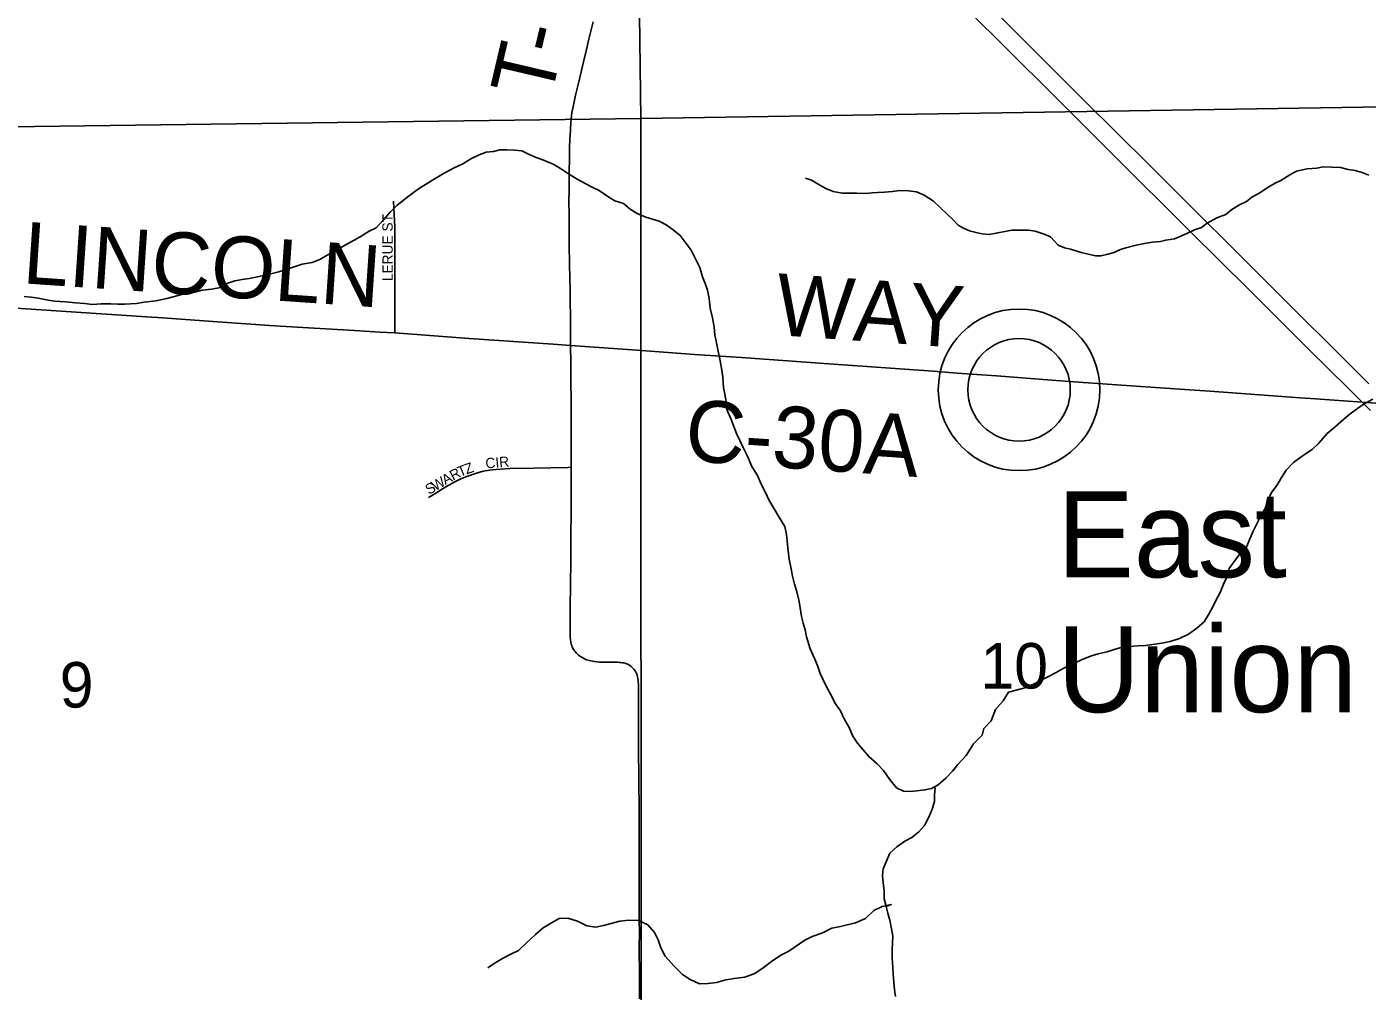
# Model space of a CAD drawing. Extents: x 1985906 to 2360102, y 891258 to 1222054.
# Drawn here: x 2152695 to 2159209, y 1016203 to 1020891 of the extents above; entities that cross this region are included whole.
import ezdxf

# ---------------------------------------------------------------- set-up
doc = ezdxf.new("R2010")
doc.units = 0
for name, color, linetype in [('GM_X_County_Road', 7, 'Continuous'), ('GM_X_County_Road_Text', 7, 'Continuous'), ('GM_X_Minor_River', 7, 'Continuous'), ('GM_X_Section', 7, 'Continuous'), ('GM_X_Section_Text', 7, 'Continuous'), ('GM_X_Township_Road', 7, 'Continuous'), ('GM_X_Township_Road_Text', 7, 'Continuous'), ('GM_X_Township_Subdivision', 7, 'Continuous'), ('GM_X_Township_Subdivision_Text', 7, 'Continuous'), ('GM_X_Unincorporated', 7, 'Continuous'), ('GM_X_Unincorporated_Location', 7, 'Continuous'), ('GM_X_Unincorporated_Text', 7, 'Continuous'), ('GM_X_US_Route', 7, 'Continuous')]:
    doc.layers.add(name, color=color, linetype=linetype)

msp = doc.modelspace()

# ---------------------------------------------------------------- linework, layer by layer
at = {"layer": 'GM_X_County_Road'}
for points in [[(2152075.2, 1019560.4), (2152248.6, 1019549.3), (2152543.3, 1019530.1), (2152838, 1019510.5), (2153301.4, 1019479.2)], [(2153301.4, 1019479.2), (2153330.8, 1019477.6)], [(2153330.8, 1019477.6), (2153623.8, 1019457.2), (2153874.7, 1019439.5), (2154036.4, 1019429.7), (2154287.8, 1019414.1), (2154409.8, 1019406.8), (2154482.6, 1019402.5)], [(2154482.6, 1019402.5), (2154845.1, 1019375.9), (2155253.4, 1019348.3), (2155336.9, 1019342.4)], [(2155336.9, 1019342.4), (2155661.8, 1019319.6), (2155939.4, 1019298.7), (2156168.2, 1019283.3), (2156593, 1019252.9), (2157099.4, 1019217), (2157216.5, 1019207.7), (2157407.4, 1019195), (2157676.3, 1019173.5), (2157828.9, 1019161.6), (2157924.3, 1019155)], [(2155340.1, 1018749.6), (2155340.1, 1018777.7), (2155340.3, 1018902.1), (2155340.5, 1019013.9), (2155340, 1019081.2), (2155339.4, 1019164.3), (2155338.9, 1019218), (2155338.5, 1019256.1), (2155336.9, 1019342.4)], [(2157924.3, 1019155), (2157967.6, 1019152), (2158298.2, 1019129.3), (2158444.5, 1019119.7), (2158883.1, 1019088), (2158957.4, 1019082.8)], [(2158957.4, 1019082.8), (2159162.2, 1019068.6), (2159184.7, 1019067), (2159294.7, 1019058.9)], [(2155672.9, 1016166), (2155672.2, 1016252.1), (2155671.9, 1016308.3), (2155671.6, 1016386.7), (2155671.7, 1016438.7), (2155671.8, 1016462.2), (2155671.8, 1016503), (2155671.7, 1016535), (2155671.6, 1016576.3), (2155671.5, 1016613.2), (2155670.7, 1016860.4), (2155670.7, 1016921.6), (2155670.6, 1016976.7), (2155670.5, 1017024.8), (2155670.4, 1017085.8), (2155670.2, 1017125.2), (2155670, 1017187), (2155669.2, 1017249.5), (2155668.6, 1017296.9), (2155668.4, 1017323.5), (2155668.1, 1017365.9), (2155667.9, 1017393.6), (2155667.8, 1017418.3), (2155667.7, 1017436.6), (2155667.7, 1017459.5), (2155667.5, 1017517), (2155667.5, 1017538.8), (2155667.3, 1017585.8), (2155667.3, 1017617.2), (2155667.2, 1017645.7), (2155667, 1017668), (2155666.9, 1017683.1), (2155666.9, 1017695.3), (2155666.5, 1017705.8), (2155665.8, 1017714.6), (2155664.2, 1017723.9), (2155663.2, 1017729.2), (2155660.5, 1017740.4), (2155657.9, 1017746.9), (2155655, 1017753.7), (2155650.7, 1017761), (2155645.5, 1017768.2), (2155639.3, 1017775.2), (2155631.8, 1017781.7), (2155623.4, 1017787.9), (2155615.9, 1017792.1), (2155609.5, 1017794.8), (2155602.8, 1017797.1), (2155595.5, 1017798.8), (2155588.7, 1017799.9), (2155582.3, 1017800.6), (2155575.7, 1017801.2), (2155566, 1017801.8), (2155552.8, 1017802.1), (2155531.9, 1017802.6), (2155500.3, 1017802.4), (2155477.5, 1017803.3), (2155464.6, 1017804.1), (2155454.1, 1017805.1), (2155444.2, 1017806.7), (2155436.3, 1017808.3), (2155429, 1017810.3), (2155415.7, 1017814.7), (2155405.1, 1017819.1), (2155397, 1017823.2), (2155389.3, 1017827.8), (2155382.6, 1017832.4), (2155376.3, 1017837.2), (2155370.5, 1017842.2), (2155364.4, 1017848.1), (2155359.2, 1017854.3), (2155355, 1017859.8), (2155349.3, 1017869.2), (2155345.9, 1017876.8), (2155343.1, 1017883.2), (2155340.7, 1017890.5), (2155338.6, 1017899.9), (2155336.8, 1017912.6), (2155336, 1017922.2), (2155335.8, 1017931.6), (2155335.5, 1017943), (2155335.5, 1017992.7), (2155336, 1018053.9), (2155337.4, 1018192.6), (2155338.2, 1018281.3), (2155339.2, 1018392.6), (2155339.8, 1018557.1), (2155339.9, 1018623.7), (2155340.1, 1018749.6)]]:
    msp.add_lwpolyline(points, dxfattribs=at)
at = {"layer": 'GM_X_Minor_River'}
for points in [[(2156435.8, 1018150.3), (2156425.7, 1018182.4), (2156415.6, 1018220.6), (2156409.5, 1018256.7), (2156399.4, 1018302.8), (2156395.3, 1018343), (2156391.2, 1018375.1), (2156387.1, 1018423.3), (2156379.1, 1018461.4), (2156348.9, 1018511.5), (2156326.8, 1018547.6), (2156300.7, 1018591.7), (2156284.7, 1018627.8), (2156264.6, 1018667.9), (2156246.5, 1018710.1), (2156218.3, 1018754.2), (2156196.2, 1018806.3), (2156176.1, 1018846.4), (2156144, 1018914.6), (2156117.8, 1018982.8), (2156097.7, 1019031), (2156093.6, 1019067.1), (2156087.5, 1019105.2), (2156081.5, 1019137.3), (2156077.3, 1019187.5), (2156073.3, 1019221.6), (2156065.2, 1019267.8), (2156053, 1019322), (2156047, 1019354.1), (2156038.9, 1019394.2), (2156034.8, 1019430.4), (2156026.7, 1019476.5), (2156016.6, 1019522.7), (2156010.5, 1019570.8), (2156002.4, 1019611), (2155992.3, 1019643.1), (2155978.2, 1019675.2), (2155966.1, 1019721.3), (2155923.9, 1019805.5), (2155893.8, 1019843.6), (2155869.8, 1019875.7), (2155835.7, 1019903.7), (2155801.6, 1019927.7), (2155767.6, 1019945.7), (2155703.5, 1019965.7), (2155661.4, 1019983.6), (2155627.4, 1020003.6), (2155595.3, 1020031.7), (2155553.3, 1020045.6), (2155519.2, 1020065.6), (2155477.1, 1020095.6), (2155445.1, 1020109.6), (2155411, 1020127.6), (2155369, 1020149.6), (2155322.9, 1020179.6), (2155288.8, 1020201.6), (2155256.7, 1020221.6), (2155202.7, 1020243.6), (2155170.6, 1020255.5), (2155132.6, 1020271.5), (2155100.5, 1020287.5), (2155066.5, 1020291.4), (2155028.5, 1020293.3), (2154994.5, 1020293.3), (2154962.5, 1020285.2), (2154926.5, 1020281.1), (2154892.5, 1020268.9), (2154856.5, 1020250.8), (2154814.6, 1020224.6), (2154768.6, 1020204.4), (2154726.6, 1020180.2), (2154678.7, 1020154), (2154640.7, 1020129.8), (2154608.7, 1020109.7), (2154574.8, 1020085.5), (2154540.8, 1020059.3), (2154494.9, 1020023), (2154462.9, 1019990.8), (2154427, 1019950.6), (2154393.1, 1019914.4), (2154359.1, 1019898.2), (2154315.1, 1019870), (2154253.2, 1019835.8), (2154195.2, 1019803.5), (2154155.2, 1019781.3), (2154119.3, 1019759.2), (2154081.3, 1019745), (2154033.3, 1019736.9), (2153969.3, 1019716.6), (2153919.3, 1019700.4), (2153867.3, 1019686.3), (2153815.3, 1019676.1), (2153775.3, 1019668), (2153741.3, 1019661.9), (2153705.3, 1019655.8), (2153667.3, 1019643.6), (2153635.4, 1019623.5), (2153593.4, 1019615.3), (2153547.4, 1019611.2), (2153511.4, 1019601.1), (2153475.4, 1019597)], [(2159217.2, 1020169.1), (2159185, 1020182.9), (2159150.8, 1020192.6), (2159116.6, 1020196.4), (2159080.4, 1020206.1), (2158996, 1020209.4), (2158964, 1020203.2), (2158917.8, 1020200.8), (2158865.7, 1020188.3), (2158833.7, 1020172), (2158789.8, 1020143.5), (2158761.8, 1020131.2), (2158731.8, 1020112.9), (2158683.9, 1020082.4), (2158647.9, 1020062.1), (2158622, 1020041.8), (2158588, 1020025.4), (2158552.1, 1020003.1), (2158522.1, 1019978.7), (2158478.1, 1019962.3), (2158432.2, 1019935.8), (2158404.2, 1019915.5), (2158370.2, 1019903.2), (2158336.2, 1019886.9), (2158304.2, 1019872.5), (2158272.2, 1019860.2), (2158230.1, 1019853.9), (2158204, 1019847.7), (2158165.9, 1019843.3), (2158135.8, 1019839.1), (2158085.7, 1019828.6), (2158035.6, 1019816.2), (2158005.6, 1019805.9), (2157979.6, 1019793.6), (2157941.5, 1019783.3), (2157915.5, 1019777), (2157889.4, 1019776.8), (2157847.2, 1019786.5), (2157819, 1019794.3), (2157766.6, 1019810), (2157738.5, 1019815.8), (2157708.2, 1019829.6), (2157669.8, 1019869.4), (2157639.5, 1019883.2), (2157595.2, 1019896.9), (2157563.1, 1019902.7), (2157482.8, 1019902), (2157456.7, 1019897.8), (2157406.6, 1019887.4), (2157372.5, 1019881.1), (2157338.4, 1019884.8), (2157308.2, 1019890.6), (2157276, 1019898.4), (2157247.8, 1019912.2), (2157221.6, 1019926), (2157195.2, 1019953.9), (2157168.9, 1019977.8), (2157102.1, 1020043.5), (2157055.7, 1020073.2), (2157019.4, 1020089), (2156979.2, 1020092.7), (2156937, 1020094.4), (2156902.9, 1020090.1), (2156862.8, 1020087.7), (2156830.7, 1020085.5), (2156802.6, 1020083.2), (2156770.5, 1020081), (2156728.3, 1020082.6), (2156658.1, 1020082.1), (2156613.8, 1020089.7), (2156577.6, 1020105.5), (2156549.3, 1020121.3), (2156509, 1020145.1), (2156478.8, 1020154.9)], [(2153475.4, 1019597), (2153423.4, 1019582.8), (2153375.4, 1019570.7), (2153321.4, 1019558.5), (2153265.4, 1019552.3), (2153227.4, 1019546.2), (2153169.4, 1019542.1), (2153137.3, 1019542), (2153103.3, 1019543.9), (2153055.3, 1019543.8), (2153013.3, 1019541.7), (2152975.3, 1019545.6), (2152931.3, 1019549.5), (2152883.2, 1019553.4), (2152831.2, 1019557.3), (2152799.2, 1019561.3), (2152749.1, 1019571.2), (2152715.1, 1019577.2), (2152681.1, 1019579.1)], [(2159237, 1019080.5), (2159195, 1019058.3), (2159163, 1019036.1), (2159127.1, 1019009.9), (2159095.1, 1018983.8), (2159055.2, 1018947.5), (2159015.2, 1018913.3), (2158973.3, 1018865), (2158941.4, 1018836.8), (2158899.4, 1018808.6), (2158851.5, 1018772.4), (2158815.5, 1018736.2), (2158793.6, 1018700), (2158769.7, 1018661.8), (2158743.7, 1018627.6), (2158727.8, 1018591.4), (2158713.9, 1018549.2), (2158693.9, 1018517), (2158674, 1018478.8), (2158656.1, 1018442.7), (2158638.2, 1018402.4), (2158622.3, 1018362.3), (2158588.3, 1018326), (2158562.4, 1018291.8), (2158538.4, 1018257.7), (2158526.5, 1018215.5), (2158510.6, 1018181.3), (2158494.7, 1018141.1), (2158474.7, 1018104.9), (2158458.8, 1018070.8), (2158440.9, 1018038.6), (2158417, 1017998.4), (2158381, 1017968.2), (2158341.1, 1017937.9), (2158297.1, 1017917.8), (2158251.1, 1017903.6), (2158211.1, 1017895.5), (2158177.1, 1017889.4), (2158131.1, 1017883.3), (2158095.1, 1017881.2), (2158051.1, 1017879.1), (2158019.1, 1017875), (2157979.1, 1017864.8), (2157945.1, 1017852.7), (2157901.1, 1017842.6), (2157865.1, 1017832.4), (2157821.1, 1017814.3), (2157765.1, 1017788), (2157731.2, 1017771.9), (2157697.2, 1017751.7), (2157661.2, 1017733.6), (2157627.2, 1017717.4), (2157587.3, 1017695.3), (2157551.3, 1017679.1), (2157503.3, 1017667), (2157465.3, 1017656.8), (2157439.4, 1017614.6), (2157403.4, 1017572.4), (2157381.5, 1017518.1), (2157345.6, 1017479.9), (2157337.7, 1017447.7), (2157295.8, 1017405.5), (2157259.9, 1017349.2), (2157219.9, 1017304.9), (2157194, 1017272.7), (2157162.1, 1017238.5), (2157124.1, 1017206.3), (2157092.1, 1017188.2), (2157060.1, 1017182), (2157020.1, 1017177.9), (2156988.1, 1017173.8), (2156956.1, 1017175.8), (2156922.1, 1017191.8), (2156887.9, 1017233.8), (2156857.8, 1017275.9), (2156827.8, 1017308), (2156787.7, 1017344), (2156731.5, 1017408.2), (2156709.4, 1017442.2), (2156689.3, 1017488.4), (2156667.2, 1017526.5), (2156649.1, 1017566.6), (2156625, 1017600.7), (2156598.9, 1017650.8), (2156576.8, 1017692.9), (2156550.7, 1017747), (2156538.6, 1017781.2), (2156524.5, 1017817.3), (2156502.4, 1017867.4), (2156484.3, 1017925.6), (2156478.2, 1017959.7), (2156468.1, 1017991.8), (2156460, 1018023.9), (2156447.9, 1018098.2), (2156435.8, 1018150.3)], [(2157106.6, 1017196.4), (2157110.1, 1017190.2), (2157106.2, 1017158.1), (2157106.3, 1017125.9), (2157094.4, 1017087.8), (2157078.4, 1017049.6), (2157058.5, 1017009.4), (2157030.6, 1016977.2), (2156996.6, 1016951), (2156962.6, 1016932.9), (2156922.7, 1016904.7), (2156888.7, 1016874.4), (2156870.8, 1016832.3), (2156856.9, 1016798.1), (2156853, 1016766), (2156857, 1016731.8), (2156861.1, 1016691.7), (2156861.2, 1016651.5), (2156871.3, 1016615.4), (2156879.4, 1016583.3), (2156889.4, 1016549.2), (2156897.5, 1016507.1), (2156903.6, 1016470.9), (2156899.8, 1016406.7), (2156899.8, 1016364.5), (2156903.9, 1016318.3), (2156906, 1016286.2), (2156908.1, 1016246.1), (2156912.2, 1016211.9), (2156916.3, 1016177.8)], [(2156871.2, 1016615.7), (2156896.1, 1016624.7), (2156852.1, 1016614.3), (2156812.1, 1016595.9), (2156770.2, 1016557.4), (2156722.2, 1016534.9), (2156650.1, 1016518.3), (2156608, 1016509.9), (2156558, 1016485.4), (2156512, 1016469), (2156476, 1016450.6), (2156398.1, 1016397.8), (2156362.2, 1016379.4), (2156320.2, 1016353), (2156274.3, 1016316.5), (2156232.4, 1016290), (2156184.4, 1016271.6), (2156132.2, 1016265.1), (2156092.1, 1016258.8), (2156046.1, 1016246.4), (2156005.9, 1016240), (2155963.8, 1016239.7), (2155919.5, 1016259.4), (2155881.1, 1016285.2), (2155838.6, 1016327), (2155798, 1016372.8), (2155775.6, 1016414.8), (2155763.2, 1016452.9), (2155744.8, 1016488.9), (2155712.4, 1016526.7), (2155668.1, 1016546.5), (2155619.9, 1016548.1), (2155577.7, 1016543.7), (2155497.6, 1016523), (2155459.5, 1016514.7), (2155417.3, 1016520.3), (2155370.9, 1016544), (2155324.6, 1016557.7), (2155282.5, 1016557.4), (2155244.5, 1016535), (2155204.6, 1016510.6), (2155166.7, 1016478.2), (2155124.9, 1016439.7), (2155085, 1016401.2), (2155047.1, 1016382.8), (2155007.1, 1016362.4), (2154971.1, 1016342), (2154935.2, 1016317.7)]]:
    msp.add_lwpolyline(points, dxfattribs=at)
at = {"layer": 'GM_X_Section'}
for points in [[(2155998.4, 1025999), (2161093.2, 1026057.8), (2161149.4, 1020530.8), (2155678.5, 1020445.1), (2155608.2, 1025992)], [(2150619.9, 1025857.9), (2155608.2, 1025992), (2155678.5, 1020445.1), (2150151.5, 1020372.9), (2150075.7, 1025841.7)], [(2155678.5, 1020445.1), (2161149.4, 1020530.8), (2161183.5, 1015259.7), (2155680.6, 1015177.8)], [(2150151.5, 1020372.9), (2155678.5, 1020445.1), (2155680.6, 1015177.8), (2150236.4, 1015018.2)]]:
    msp.add_lwpolyline(points, close=True, dxfattribs=at)
at = {"layer": 'GM_X_Township_Road'}
for points in [[(2155401, 1020720.6), (2155413.2, 1020774.5), (2155426.3, 1020830.5), (2155447.2, 1020915.3)], [(2155340, 1020442.8), (2155344.1, 1020474.7), (2155348.2, 1020495.9), (2155352.7, 1020517.6), (2155356.5, 1020534.6), (2155362.1, 1020559.2), (2155381.3, 1020636.8), (2155401, 1020720.6)], [(2155332.9, 1020299.8), (2155334.7, 1020348.8), (2155335.3, 1020360.6), (2155338.4, 1020424), (2155340, 1020442.8)], [(2155336.9, 1019342.4), (2155336.8, 1019371.2), (2155336.7, 1019422.7), (2155336.5, 1019490.4), (2155336, 1019549.8), (2155335.7, 1019585.1), (2155335.4, 1019615.7), (2155334.4, 1019662.5), (2155332.6, 1019743.8), (2155331.4, 1019824.5), (2155330.8, 1019891.8), (2155330, 1019983.6), (2155329.8, 1020038.8), (2155330.1, 1020101), (2155330.5, 1020185.9), (2155331.9, 1020252.6), (2155332.9, 1020299.8)]]:
    msp.add_lwpolyline(points, dxfattribs=at)
at = {"layer": 'GM_X_Township_Subdivision'}
for points in [[(2154482.6, 1019402.5), (2154483.5, 1019473.4), (2154483.8, 1019630.5), (2154483.7, 1019796.1), (2154483.7, 1019871.9), (2154482.7, 1019916.2), (2154478.7, 1020010.8), (2154476.2, 1020043.8)], [(2154647.1, 1018603.5), (2154661.4, 1018611.8), (2154731.6, 1018655.2), (2154774.3, 1018679.4), (2154803.7, 1018693.6), (2154834, 1018705.8), (2154880.6, 1018721.8), (2154912, 1018730.3), (2154944, 1018736), (2154976.5, 1018739.2), (2155042.1, 1018743.2), (2155157.4, 1018746.1), (2155326.3, 1018749.4), (2155340.1, 1018749.6)]]:
    msp.add_lwpolyline(points, dxfattribs=at)
at = {"layer": 'GM_X_Unincorporated'}
for radius in [392.8, 249]:
    msp.add_circle((2157517.4, 1019126.2), radius, dxfattribs=at)
at = {"layer": 'GM_X_Unincorporated_Location'}
msp.add_line((2157517.4, 1019126.2), (2157517.4, 1019126.2), dxfattribs=at)
at = {"layer": 'GM_X_US_Route'}
for points in [[(2157248, 1020992.4), (2157480.2, 1020760.6), (2157667, 1020576.2), (2157794.7, 1020448.6), (2157968.9, 1020274.9), (2158352.8, 1019893.1), (2158632.3, 1019615.7), (2158922.7, 1019326.1), (2159121, 1019130), (2159184.7, 1019067), (2159225.9, 1019026.1)], [(2157392.5, 1020973.3), (2157682.7, 1020683.5), (2157833.8, 1020532.9), (2158148.6, 1020221.4), (2158334.3, 1020035.9), (2158415.5, 1019954.7), (2158520.2, 1019850.7), (2158693.8, 1019676.3), (2158903.1, 1019467.8), (2159008.2, 1019364.2), (2159217.5, 1019155.9)]]:
    msp.add_lwpolyline(points, dxfattribs=at)

# ---------------------------------------------------------------- texts
at = {"layer": 'GM_X_County_Road_Text'}
for s, rotation, p in [('LINCOLN', 356.11306, (2152669.3, 1019644.3)), ('WAY', 355.976, (2156327.3, 1019393.3)), ('C-30A', 355.96796, (2155888, 1018782.2))]:
    msp.add_text(s, height=300, rotation=rotation, dxfattribs=at).set_placement(p)
at = {"layer": 'GM_X_Section_Text'}
for s, p in [('10', (2157329.2, 1017674.4)), ('9', (2152854.5, 1017582))]:
    msp.add_text(s, height=221, rotation=0.00001, dxfattribs=at).set_placement(p)
at = {"layer": 'GM_X_Township_Road_Text'}
for s, rotation, p in [('-', 76.45367, (2155289.7, 1020744.9)), ('T', 76.82002, (2155238.8, 1020527.3))]:
    msp.add_text(s, height=300, rotation=rotation, dxfattribs=at).set_placement(p)
at = {"layer": 'GM_X_Township_Subdivision_Text'}
for s, rotation, p in [('LERUE ST', 90, (2154473, 1019654.1)), ('Z', 19.58399, (2154832.2, 1018714.9)), ('CIR', 4.97322, (2154926, 1018743.9)), ('W', 30.38338, (2154679.6, 1018632.8)), ('A', 30.3697, (2154729, 1018661.7)), ('R', 28.60755, (2154766.6, 1018683.8)), ('T', 21.61118, (2154799.9, 1018702.1)), ('S', 30.38034, (2154649.3, 1018615))]:
    msp.add_text(s, height=50, rotation=rotation, dxfattribs=at).set_placement(p)
at = {"layer": 'GM_X_Unincorporated_Text'}
for s, p in [('East', (2157703.2, 1018215.1)), ('Union', (2157703.2, 1017559.5))]:
    msp.add_text(s, height=417, rotation=0.00001, dxfattribs=at).set_placement(p)

doc.saveas('drawing.dxf')
